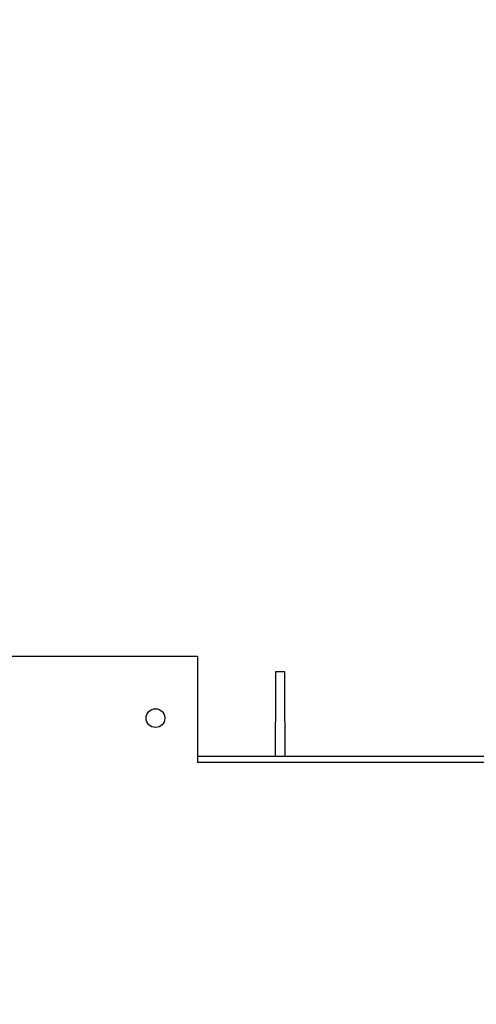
# Model space of a CAD drawing. Header units: inches. Extents: x 24 to 1128, y -69 to 748.
# Tile 317 of 656: x 450 to 468, y 639 to 678. Entities that reach past the tile are written whole.
import ezdxf

# ---------------------------------------------------------------- set-up
doc = ezdxf.new("R2010")
doc.units = ezdxf.units.IN
doc.header["$LTSCALE"] = 32
doc.header["$MEASUREMENT"] = 0
doc.layers.add('Dimension (ANSI)', color=7, linetype='Continuous', lineweight=25)
doc.layers.add('Visible (ANSI)', color=7, linetype='Continuous', lineweight=30)
doc.styles.add('Note Text (ANSI)', font='tahoma.ttf')
doc.dimstyles.new('SB Fraction-16 (ANSI)', dxfattribs={"dimscale": 32, "dimtxt": 0.125, "dimasz": 0.098425, "dimexe": 0.125, "dimexo": 0.0625, "dimgap": 0.031496, "dimtad": 0, "dimtih": 1, "dimtoh": 1, "dimdec": 4, "dimrnd": 1e-08, "dimzin": 0, "dimdsep": 46, "dimlunit": 5, "dimtxsty": 'Note Text (ANSI)', "dimcen": 0.09, "dimdle": 0.393701, "dimclrd": 256, "dimclre": 256, "dimclrt": 256, "dimadec": 0, "dimazin": 3, "dimtfac": 0.96, "dimtofl": 0, "dimtmove": 0, "dimatfit": 3, "dimfxl": 1, "dimfrac": 2, "dimtolj": 1, "dimtzin": 12, "dimlwd": -1, "dimlwe": -1, "dimarcsym": 0})

# ---------------------------------------------------------------- blocks, each defined once
blk = doc.blocks.new('*D18')
at = {"layer": 'Defpoints', "color": 0, "transparency": 16777216}
for p in [(496.281, 687.669), (344.474, 549.669), (496.281, 549.669)]:
    blk.add_point(p, dxfattribs=at)
at = {"layer": 'Dimension (ANSI)', "transparency": 16777216}
for p, q in [((494.281, 687.669), (340.474, 687.669)), ((344.474, 684.519), (344.474, 621.768)), ((344.474, 552.818), (344.474, 615.569)), ((494.281, 549.669), (340.474, 549.669))]:
    blk.add_line(p, q, dxfattribs=at)
for points in [[(343.949, 684.519), (344.999, 684.519), (344.474, 687.669)], [(343.949, 552.818), (344.999, 552.818), (344.474, 549.669)]]:
    blk.add_solid(points, dxfattribs=at)
at = {"layer": 'Dimension (ANSI)', "transparency": 16777216, "insert": (340.372, 620.76), "char_height": 4, "attachment_point": 1, "style": 'Note Text (ANSI)'}
blk.add_mtext('\\A1;138', dxfattribs=at)

msp = doc.modelspace()

# ---------------------------------------------------------------- linework, layer by layer
at = {"layer": 'Visible (ANSI)'}
for p, q in [((447.21813, 652.66853), (457.15563, 652.66853)), ((457.15563, 652.66853), (457.15563, 648.41853)), ((460.28063, 652.04353), (460.28063, 650.04353)), ((460.65563, 652.04353), (460.28063, 652.04353)), ((460.65563, 650.04353), (460.65563, 652.04353)), ((460.28063, 648.66853), (460.28063, 650.04353)), ((460.65563, 650.04353), (460.65563, 648.66853)), ((457.15563, 648.66853), (486.43909, 648.66853)), ((486.43909, 648.41853), (457.15563, 648.41853))]:
    msp.add_line(p, q, dxfattribs=at)
msp.add_circle((455.46813, 650.18903), 0.375, dxfattribs=at)

# ---------------------------------------------------------------- dimensions: what is measured, and where the dimension line sits
at = {"layer": 'Dimension (ANSI)'}
dim = msp.add_linear_dim(base=(344.47435, 549.66853), p1=(496.28063, 687.66853), p2=(496.28063, 549.66853), angle=90, dimstyle='SB Fraction-16 (ANSI)', override={"dimgap": 0.031496, "dimdec": 4, "dimtol": 0, "dimlim": 0, "dimtp": 0, "dimtm": 0, "dimtdec": 2, "dimatfit": 1}, dxfattribs=at)
dim.commit()
dim.dimension.update_dxf_attribs({"geometry": '*D18', "text_midpoint": (344.47435, 618.66853), "dimtype": 160})

doc.saveas('drawing.dxf')
